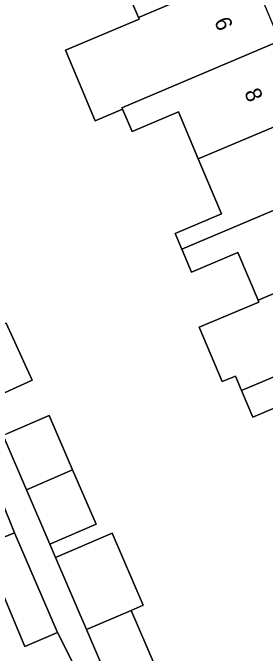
# Model space of a CAD drawing. Extents: x 162172 to 163187, y 382874 to 383685.
# Drawn here: x 162745.12 to 162760.7, y 383206.71 to 383246.25 of the extents above; entities that cross this region are included whole.
import ezdxf

# ---------------------------------------------------------------- set-up
doc = ezdxf.new("R2010")
doc.units = 0
for name, color, linetype in [('IMGEO_Erf', 7, 'Continuous'), ('IMGEO_Pand', 7, 'Continuous'), ('IMGEO_Pand_nummerreeks', 7, 'Continuous'), ('IMGEO_Voetpad_open', 7, 'Continuous')]:
    doc.layers.add(name, color=color, linetype=linetype)

msp = doc.modelspace()

# ---------------------------------------------------------------- linework, layer by layer
at = {"layer": 'IMGEO_Erf'}
for points in [[(162762.796, 383222.492), (162759.932, 383221.282), (162759.237, 383222.925), (162758.857, 383223.823), (162758.042, 383223.479), (162756.624, 383226.83), (162760.305, 383228.385), (162760.256, 383228.5), (162759.01, 383231.447), (162756.15, 383230.239), (162755.55, 383231.659), (162755.142, 383232.623), (162758.002, 383233.831), (162756.564, 383237.231), (162755.34, 383240.126), (162752.48, 383238.917), (162751.898, 383240.292), (162750.215, 383239.58), (162748.372, 383243.936), (162752.916, 383245.858), (162752.872, 383245.962), (162751.589, 383248.998)], [(162744.712, 383227.084), (162746.313, 383223.562), (162743.868, 383222.451)], [(162744.803, 383220.277), (162747.375, 383221.382), (162748.816, 383218.028), (162750.257, 383214.675), (162747.409, 383213.451), (162747.764, 383212.624), (162751.255, 383214.124), (162753.17, 383209.668), (162752.435, 383209.352), (162753.856, 383206.045)]]:
    msp.add_lwpolyline(points, dxfattribs=at)
msp.add_lwpolyline([(162743.256, 383213.329), (162740.862, 383219.054), (162742.888, 383219.93), (162736.628, 383234.985), (162732.993, 383233.492), (162734.87, 383228.651), (162732.498, 383227.731), (162733.037, 383220.025), (162733.56, 383212.544), (162734.082, 383205.062), (162734.605, 383197.58), (162735.138, 383189.961), (162746.932, 383190.372), (162747.44, 383191.232), (162745.678, 383191.442), (162746.483, 383198.435), (162747.203, 383204.474), (162749.46, 383204.166), (162749.45, 383204.882), (162747.881, 383207.989), (162745.855, 383207.114)], close=True, dxfattribs=at)
at = {"layer": 'IMGEO_Pand'}
for points in [[(162759.767, 383248.873), (162759.291, 383250), (162757.924, 383253.24), (162750.248, 383250), (162748.166, 383249.121), (162748.729, 383247.79), (162751.589, 383248.998), (162752.872, 383245.962)], [(162761.609, 383244.506), (162759.767, 383248.873), (162752.872, 383245.962), (162752.916, 383245.858), (162748.372, 383243.936), (162750.215, 383239.58), (162751.898, 383240.292), (162751.857, 383240.39)], [(162761.609, 383244.506), (162751.857, 383240.39), (162751.898, 383240.292), (162752.48, 383238.917), (162755.34, 383240.126), (162756.564, 383237.231), (162763.452, 383240.138)], [(162756.564, 383237.231), (162758.002, 383233.831), (162755.142, 383232.623), (162755.55, 383231.659), (162765.295, 383235.772), (162763.452, 383240.138)], [(162767.137, 383231.405), (162765.295, 383235.772), (162755.55, 383231.659), (162756.15, 383230.239), (162759.01, 383231.447), (162760.256, 383228.5)], [(162759.237, 383222.925), (162768.98, 383227.038), (162767.137, 383231.405), (162760.256, 383228.5), (162760.305, 383228.385), (162756.624, 383226.83), (162758.042, 383223.479), (162758.857, 383223.823)], [(162744.712, 383227.084), (162742.072, 383225.97), (162743.705, 383222.377), (162743.868, 383222.451), (162746.313, 383223.562)], [(162759.237, 383222.925), (162759.932, 383221.282), (162762.796, 383222.492), (162763.948, 383219.768), (162770.823, 383222.671), (162768.98, 383227.038)], [(162744.803, 383220.277), (162744.527, 383220.158), (162745.968, 383216.805), (162748.816, 383218.028), (162747.375, 383221.382)], [(162742.888, 383219.93), (162740.862, 383219.054), (162743.256, 383213.329), (162745.219, 383214.146)], [(162748.816, 383218.028), (162745.968, 383216.805), (162747.409, 383213.451), (162750.257, 383214.675)], [(162745.219, 383214.146), (162743.256, 383213.329), (162745.855, 383207.114), (162747.881, 383207.989)], [(162751.255, 383214.124), (162747.764, 383212.624), (162749.678, 383208.168), (162752.435, 383209.352), (162753.17, 383209.668)], [(162749.678, 383208.168), (162751.1, 383204.86), (162753.856, 383206.045), (162752.435, 383209.352)]]:
    msp.add_lwpolyline(points, close=True, dxfattribs=at)
at = {"layer": 'IMGEO_Voetpad_open'}
for points in [[(162743.559, 383188.807), (162747.483, 383189.117), (162750.559, 383188.678), (162750.629, 383189.031), (162753.429, 383188.474), (162756.112, 383187.941), (162775.468, 383185.655), (162778.336, 383185.296), (162778.411, 383186.991), (162773.448, 383187.595), (162770.575, 383187.945), (162749.34, 383190.316), (162749.384, 383190.706), (162749.782, 383194.198), (162750.16, 383197.526), (162750.271, 383198.499), (162750.697, 383202.237), (162751.1, 383204.86), (162749.678, 383208.168), (162747.764, 383212.624), (162747.409, 383213.451), (162745.968, 383216.805), (162744.527, 383220.158)], [(162742.888, 383219.93), (162745.219, 383214.146), (162747.881, 383207.989), (162749.45, 383204.882), (162749.46, 383204.166), (162748.758, 383198.165), (162747.94, 383191.173), (162747.44, 383191.232), (162746.932, 383190.372), (162735.138, 383189.961)]]:
    msp.add_lwpolyline(points, dxfattribs=at)

# ---------------------------------------------------------------- texts
at = {"layer": 'IMGEO_Pand_nummerreeks'}
for s, p in [('6', (162757.534, 383245.729)), ('8', (162759.388, 383241.334))]:
    msp.add_text(s, height=1, rotation=292.878, dxfattribs=at).set_placement(p)

doc.saveas('drawing.dxf')
